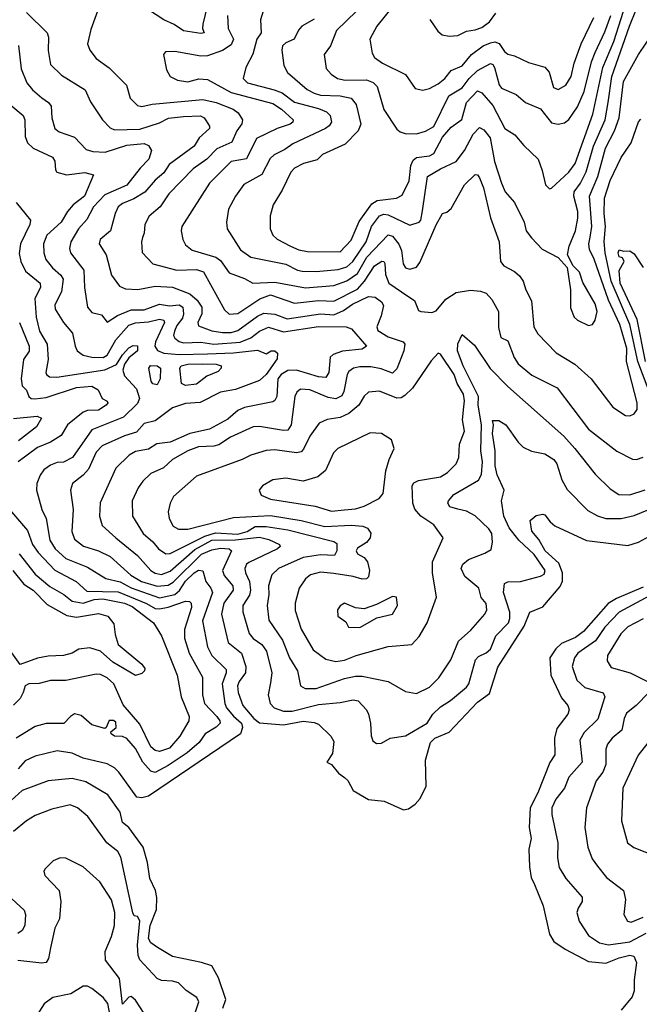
# Model space of a CAD drawing. Extents: x 1308313 to 1441400, y 959662 to 1036319.
# Tile 553 of 656: x 1415154 to 1417998, y 970613 to 975135. Entities that reach past the tile are written whole.
import ezdxf

# ---------------------------------------------------------------- set-up
doc = ezdxf.new("R2010")
doc.units = 0

msp = doc.modelspace()

# ---------------------------------------------------------------- linework, layer by layer
at = {"layer": '0CON10XD'}
for points in [[(1416027.5, 975255), (1415994.4, 975114.4), (1415992.5, 975095), (1416000, 975075), (1415985, 975071.4), (1415905, 975083.6), (1415862.8, 975112.8), (1415815, 975133.8), (1415715, 975199.7)], [(1416875, 975207.3), (1416792.7, 975105), (1416761.1, 975045), (1416771.9, 974981.9), (1416782, 974962), (1416819.4, 974935), (1416924.1, 974884.1), (1416968.9, 974818.9), (1417005, 974810.8)], [(1415185, 975168.1), (1415279.1, 975075), (1415286.2, 975055), (1415283.8, 974993.8), (1415295, 974930), (1415345, 974880.5), (1415453.7, 974813.7), (1415478.3, 974758.3), (1415533.6, 974675), (1415569.2, 974639.1), (1415589.3, 974629.3), (1415705, 974632.1), (1415795, 974662), (1415836.5, 974683.5), (1415905, 974690.6), (1415983.3, 974693.3), (1416000, 974685), (1416010.2, 974670.2), (1416025, 974646.7), (1416024.4, 974635), (1415977.6, 974592.4), (1415954.7, 974555), (1415839.4, 974470.6), (1415815, 974432), (1415775, 974398.1), (1415727.4, 974342.6), (1415677.6, 974312.4), (1415625, 974291.1), (1415605.3, 974275), (1415591.2, 974245), (1415570, 974165), (1415522.9, 974125), (1415517.9, 974105), (1415550.7, 974055), (1415575, 973962.5), (1415611.3, 973911.3), (1415639.2, 973899.2), (1415696.1, 973896.1), (1415775, 973911.2), (1415855, 973906.5), (1415935, 973876.5), (1415967.7, 973847.7), (1415989.4, 973815), (1415989.4, 973785), (1415971.1, 973745), (1415975, 973729.6), (1416035, 973705.8), (1416085, 973698.7), (1416125, 973697.8), (1416155, 973707.5), (1416245, 973774), (1416275, 973787.4), (1416325, 973782.3), (1416381, 973761), (1416534.1, 973784.1), (1416595, 973780), (1416640.8, 973799.2), (1416681, 973829), (1416755, 973863.3), (1416785, 973861.2), (1416815, 973838.9), (1416823.1, 973823.1), (1416813.7, 973775), (1416793, 973725), (1416797.1, 973707.1), (1416845, 973678.5), (1416914.5, 973655), (1416921.8, 973645), (1416916.9, 973615), (1416885, 973531.9), (1416865, 973512.5), (1416812.4, 973532.4), (1416765, 973540.7), (1416715, 973541), (1416686, 973534), (1416665, 973518.8), (1416657.5, 973505), (1416642.1, 973427.9), (1416631.7, 973408.3), (1416605, 973394), (1416570.4, 973400.4), (1416485, 973435.2), (1416442, 973438), (1416425.3, 973424.7), (1416416, 973404), (1416400.3, 973275), (1416385, 973250.7), (1416365, 973247.9), (1416255, 973267.5), (1416224.7, 973265.3), (1416122, 973218), (1416067.6, 973182.4), (1416045, 973175.7), (1415975, 973172.9), (1415925, 973155.3), (1415855, 973115.4), (1415813.2, 973076.8), (1415755, 973051.2), (1415718.2, 973015), (1415696.9, 972985), (1415669.2, 972925), (1415670.9, 972855), (1415720.4, 972775), (1415765, 972737.7), (1415790.4, 972705), (1415825, 972681.4), (1415845, 972683), (1416003.1, 972763.1)], [(1415511.1, 975175), (1415479.7, 975089.7)], [(1416270.6, 975175), (1416259.4, 975135), (1416261.5, 975075), (1416242, 975045), (1416223.8, 974976.2), (1416192.2, 974915), (1416180, 974865), (1416198.6, 974845), (1416322.3, 974812.3), (1416359.2, 974799.2), (1416415, 974756.5), (1416525, 974727.5), (1416561.8, 974711.8), (1416578.5, 974695), (1416584.6, 974665), (1416575, 974647.5), (1416556.9, 974635), (1416406.7, 974565), (1416371.2, 974538.8), (1416321.5, 974515), (1416303.1, 974496.9), (1416265, 974423.8), (1416182.4, 974377.6), (1416143.8, 974325), (1416111.8, 974265), (1416102.5, 974205), (1416105.6, 974175), (1416167.7, 974077.7), (1416214.1, 974044.1), (1416375, 974012.6), (1416428.6, 973985), (1416450.1, 973980.1), (1416515, 973978), (1416615, 973988.4), (1416655, 974000), (1416682.2, 974025), (1416743.8, 974115), (1416769.1, 974185), (1416805.4, 974235), (1416825, 974242.2), (1416845, 974239.4), (1416945, 974191.1), (1416987.8, 974205), (1416995.2, 974214.8), (1417003.4, 974256.6), (1417025.2, 974414.8), (1417085, 974450.9), (1417156.7, 974483.3), (1417195, 974534), (1417235, 974608.8), (1417265, 974639.5), (1417285, 974630), (1417313.1, 974593.1), (1417333.6, 974483.6), (1417365, 974384.2), (1417382.7, 974345), (1417424.5, 974295), (1417469.1, 974205), (1417478.9, 974165), (1417503.6, 974133.6), (1417551.9, 974081.9), (1417625, 974042.9), (1417667.5, 973997.5), (1417681.5, 973895), (1417682.2, 973812.2), (1417698.9, 973768.9), (1417714.5, 973754.5), (1417765, 973730), (1417783.3, 973735), (1417796, 973755), (1417804.4, 973795), (1417795, 973830.8), (1417738.2, 973928.2), (1417723.1, 973975), (1417694, 974004), (1417668.9, 974055), (1417676, 974095), (1417705.2, 974164.8), (1417716.2, 974223.9), (1417716.3, 974255), (1417697.8, 974325), (1417699.3, 974345), (1417728.8, 974385), (1417754.1, 974435.9), (1417788, 974555), (1417841.4, 974675), (1417855.5, 974755.5), (1417872.6, 974875), (1417953.4, 975105), (1417984.8, 975185)], [(1416505, 975137.2), (1416448.5, 975105), (1416433.1, 975086.9), (1416413.9, 975046.1), (1416375, 975028.7), (1416360, 975015), (1416356.2, 974995), (1416366.7, 974925), (1416382.8, 974892.8), (1416472.7, 974815), (1416505, 974797), (1416535, 974788.4), (1416625.5, 974785.5), (1416675, 974774.6), (1416698.8, 974745), (1416719.6, 974655), (1416707.1, 974625), (1416647.2, 974562.8), (1416543.9, 974516.1), (1416518.5, 974491.5), (1416457.1, 974475), (1416415, 974453.6), (1416398.8, 974435), (1416358.1, 974351.9), (1416316.7, 974285), (1416302.7, 974235), (1416302.9, 974175), (1416315, 974145.6), (1416335, 974127.9), (1416396.9, 974095), (1416435, 974078.4), (1416475, 974070.6), (1416625, 974068.9), (1416675, 974123.3), (1416711.4, 974208.6), (1416770.3, 974289.7), (1416795, 974304.1), (1416883.8, 974316.2), (1416910, 974330), (1416941.8, 974395), (1416948.9, 974465), (1416960, 974490), (1416975, 974502.1), (1417035, 974509.2), (1417055, 974521), (1417095.2, 974595), (1417135, 974642.1), (1417182.7, 974677.3), (1417204.8, 974755), (1417255, 974808), (1417275, 974800), (1417325, 974741.8), (1417380.5, 974635), (1417426.3, 974606.4), (1417467.4, 974557.4), (1417533.1, 974495), (1417552.7, 974442.7), (1417566.8, 974376.8), (1417585, 974358.8), (1417595, 974361.2), (1417675, 974435.4), (1417703.2, 974475), (1417785, 974701.9), (1417830.1, 974915), (1417881.7, 975035), (1417925.3, 975174.7)], [(1416699.2, 975175), (1416608.5, 975085), (1416580, 975015), (1416551.2, 974975), (1416561.1, 974911.1), (1416583.3, 974885), (1416613.1, 974865), (1416647, 974857), (1416745, 974859.2), (1416776.2, 974846.2), (1416795, 974828.5), (1416825, 974722), (1416885, 974632), (1416900, 974620), (1416923.1, 974613.1), (1416975, 974611.5), (1417017, 974623), (1417055, 974644.7), (1417122.9, 974785), (1417185, 974821.5), (1417216.8, 974865), (1417255, 974902.2), (1417315, 974934.6), (1417325, 974930), (1417332.8, 974915), (1417355, 974835.7), (1417365, 974821.1), (1417432.2, 974792.2), (1417475, 974754.7), (1417545, 974726.4), (1417595, 974662.2), (1417625.4, 974654.6), (1417655, 974661.5), (1417675, 974676.7), (1417715, 974734.5), (1417744.6, 974805.4), (1417778.6, 974941.4), (1417795, 974984.6), (1417840.3, 975079.7), (1417866.9, 975155)], [(1417125, 975059.2), (1417165, 975063.3), (1417205, 975082.3), (1417245, 975088), (1417275, 975099.6), (1417310, 975125), (1417340, 975165)], [(1416107.8, 975155), (1416111.3, 975095), (1416135.3, 975045), (1416125, 975020), (1416085, 974993.6), (1416015, 974968.6), (1415985, 974967.8), (1415865, 974989.2), (1415822.3, 974987.7), (1415813.3, 974975), (1415826.9, 974905), (1415844.2, 974875), (1415877.4, 974857.4), (1415925, 974850.4), (1415976.5, 974863.5), (1416015, 974860), (1416125, 974801.2), (1416315, 974750), (1416354.7, 974725), (1416408.5, 974675), (1416407.1, 974665), (1416395.2, 974654.8), (1416335.2, 974634.8), (1416240.6, 974589.4), (1416195, 974495.4), (1416125, 974484.1), (1416024.6, 974385), (1415898.2, 974185), (1415895.4, 974165), (1415902.7, 974125), (1415915, 974100.6), (1415945, 974076.4), (1416054.5, 974045), (1416075, 974029.6), (1416115, 973972.1), (1416185.8, 973945.8), (1416223.8, 973925), (1416325, 973929.7), (1416465, 973904.1), (1416595, 973914.2), (1416654.9, 973935.1)], [(1417005, 974810.8), (1417035, 974818.8), (1417075, 974840.7), (1417105.1, 974864.9), (1417135, 974902.1), (1417185, 974923.1), (1417228.4, 974975), (1417281.3, 975015), (1417315, 975029.6), (1417335, 975033.5), (1417355, 975026.1), (1417379.3, 974989.3), (1417395, 974976.7), (1417425, 974968.9), (1417488.9, 974938.9), (1417565, 974916.9), (1417583.5, 974893.5), (1417604.5, 974824.5), (1417625, 974814.7), (1417660.9, 974835), (1417685, 974874.2), (1417698.3, 974935), (1417731.6, 975025), (1417789.7, 975145)], [(1417036, 975136), (1417072.7, 975082.7), (1417092.5, 975065), (1417125, 975059.2)], [(1415479.7, 975089.7), (1415464.4, 975025), (1415475.7, 974995), (1415505, 974957.5), (1415565, 974914.4), (1415644.4, 974835), (1415660.6, 974775), (1415695, 974741.2), (1415715, 974736.7), (1415762.4, 974747.6), (1415995, 974768.8), (1416055.1, 974755.1), (1416133.8, 974723.8), (1416157.2, 974707.2), (1416176.2, 974675), (1416173.3, 974656.7), (1416150.8, 974625), (1416127.5, 974572.5), (1416058.1, 974541.9), (1416012.8, 974495), (1415950.4, 974449.6), (1415838.5, 974335), (1415798.5, 974275), (1415747.7, 974232.3), (1415727.3, 974195), (1415725.3, 974155), (1415717.3, 974135), (1415712.5, 974115), (1415715.4, 974065.4), (1415764.2, 974014.2), (1415874.8, 973984.8), (1415965, 973988.4), (1415996.6, 973976.6), (1416093.1, 973803.1), (1416115, 973783.2), (1416155, 973786.4), (1416256.3, 973853.7), (1416305, 973871.5), (1416415, 973833.4), (1416525, 973844.8), (1416595, 973842.1), (1416705, 973897.2), (1416736.3, 973933.7), (1416782.3, 974005), (1416815.9, 974025.9), (1416825.3, 974025.2), (1416830.5, 974015), (1416833.5, 973965), (1416848, 973925), (1416935.6, 973865), (1416965.4, 973845), (1416985, 973800), (1416995, 973794.3), (1417045, 973790.4), (1417065, 973797.9), (1417109.1, 973850.9), (1417157.7, 973882.3), (1417222.8, 973892.8), (1417268.4, 973888.4), (1417295, 973878.5), (1417320.4, 973850.4), (1417351.8, 973795), (1417352, 973722), (1417362.5, 973675), (1417395, 973660), (1417424, 973584), (1417441.5, 973555), (1417505, 973502), (1417621.1, 973445), (1417764.4, 973254.4), (1417895, 973153.8), (1417967, 973117), (1417985, 973115.5), (1418015, 973126.2)], [(1416654.9, 973935.1), (1416705, 973968.9), (1416747.5, 974045), (1416845, 974147.2), (1416865, 974140.8), (1416894.8, 974104.8), (1416906.3, 974075), (1416914.2, 974014.2), (1416925, 973995.7), (1416945, 973989.1), (1416975, 973999.1), (1416990.3, 974019.7), (1417065, 974192.9), (1417094.2, 974245.8), (1417115, 974251.2), (1417135, 974267.5), (1417195, 974376.4), (1417245, 974424.2), (1417255, 974422.5), (1417265, 974409.2), (1417283.2, 974363.2), (1417315.3, 974225), (1417354.7, 974115), (1417360.9, 974025), (1417375.6, 974005), (1417425, 973978.2), (1417448.3, 973958.3), (1417464.5, 973935), (1417477.1, 973895), (1417503.3, 973843.3), (1417514.6, 973725), (1417532.3, 973692.3), (1417615.6, 973605), (1417702.7, 973552.7), (1417776.3, 973486.3), (1417875.8, 973355), (1417935, 973316.7), (1417955, 973315.6), (1417975, 973324.2), (1417987.8, 973345), (1417988.4, 973375), (1417939.2, 973565), (1417940.1, 973625), (1417908.3, 973735), (1417856.5, 973846.5), (1417790.8, 974035), (1417769.5, 974079.5), (1417766.6, 974105), (1417773.1, 974136.9), (1417780.5, 974185), (1417770, 974325), (1417807.3, 974415), (1417842.8, 974545), (1417884.2, 974625), (1417905.2, 974685), (1417925, 974851.1), (1417995, 974976), (1418065, 975080)], [(1415147.3, 975017.3), (1415160.2, 974910.2), (1415185.8, 974845.8), (1415212.3, 974812.3), (1415255.8, 974775.8), (1415285.7, 974755), (1415297.8, 974737.8), (1415301.2, 974685), (1415315.5, 974635), (1415335, 974620.8), (1415405, 974596.4), (1415458.3, 974538.3), (1415489.6, 974529.6), (1415546.1, 974526.1), (1415645, 974559), (1415725, 974566.4), (1415745, 974557.1), (1415759.2, 974535), (1415746.9, 974495), (1415706.3, 974453.7), (1415645.3, 974375), (1415545, 974330.4), (1415491.6, 974275), (1415462.1, 974217.9), (1415423.3, 974175), (1415388.2, 974115), (1415382.8, 974085), (1415386.8, 974065), (1415448.2, 973985), (1415450.8, 973905), (1415464.6, 973815), (1415485, 973790.7), (1415529.8, 973779.8), (1415555, 973746), (1415603.2, 973776.8), (1415665, 973802.2), (1415725, 973803.3), (1415795, 973828.7), (1415841.1, 973821.1), (1415886, 973825), (1415902.9, 973815), (1415905.2, 973785), (1415900.5, 973765), (1415875, 973731.3), (1415863.5, 973705), (1415859.4, 973685), (1415865, 973671.8), (1415885, 973656.5), (1415905, 973650.4), (1415985, 973653.4), (1416045, 973645.1), (1416166.4, 973653.6), (1416215, 973673.8), (1416255, 973705.2), (1416295, 973723.3), (1416365, 973701.1), (1416525, 973725.8), (1416652.5, 973725), (1416676.9, 973715), (1416745.6, 973635), (1416725, 973622.2), (1416635, 973612.5), (1416592.9, 973597.1)], [(1415112.7, 974742.7), (1415170, 974695), (1415177.1, 974675), (1415179, 974599), (1415189.9, 974569.9), (1415215.5, 974545.5), (1415304.2, 974504.2), (1415315.3, 974485.3), (1415317.7, 974445), (1415323.6, 974435), (1415368.1, 974421.9), (1415452.8, 974432.8), (1415492, 974422), (1415451.1, 974325), (1415399.6, 974285), (1415373.6, 974255), (1415343.9, 974205), (1415278.2, 974145), (1415263.5, 974105), (1415263.6, 974065), (1415273.2, 974033.2), (1415304.6, 973995), (1415342.2, 973962.2), (1415353.4, 973943.4), (1415345.3, 973885), (1415315.4, 973825), (1415316, 973805), (1415354.8, 973744.8), (1415396.2, 973696.2), (1415408.7, 973635), (1415416.7, 973615), (1415444.8, 973594.8), (1415484.5, 973584.5), (1415536.7, 973583.3), (1415555, 973594.1), (1415594.6, 973665.4), (1415655, 973732), (1415685, 973743.2), (1415745, 973747.7), (1415795, 973759.8), (1415814.5, 973755), (1415817.7, 973745), (1415777.2, 973655), (1415774, 973635), (1415785.5, 973615.5), (1415815, 973603), (1415885, 973597.7), (1416015, 973600.2), (1416135, 973605.1), (1416245, 973617.7), (1416285, 973600), (1416307.5, 973615), (1416325, 973614), (1416336.4, 973603.6), (1416335, 973577.5), (1416284.4, 973505), (1416255, 973477.5), (1416145, 973437.1), (1416075, 973424.6), (1415982.8, 973377.2), (1415915, 973372.9), (1415855, 973352.8), (1415775, 973292.5), (1415725, 973280.3), (1415689.8, 973240.2), (1415635, 973224.4), (1415531.9, 973178.1), (1415505, 973149.5), (1415469.4, 973070.6), (1415445, 973043.2), (1415395.5, 973005), (1415386.2, 972975), (1415399.2, 972885), (1415392.2, 972785), (1415405, 972750), (1415447.2, 972717.2), (1415515.9, 972695.9), (1415569.4, 972669.4), (1415663.7, 972583.7), (1415712.4, 972555), (1415785, 972533.6), (1415835, 972537.6), (1415857.8, 972552.2), (1415988.9, 972681.1), (1416035, 972700.4), (1416075, 972707.6), (1416115.2, 972705.2), (1416126, 972695), (1416085.2, 972605), (1416092.7, 972582.7), (1416131.9, 972535), (1416133.8, 972515), (1416090.6, 972455), (1416080.7, 972405), (1416111.2, 972275), (1416171.3, 972225), (1416191.4, 972165), (1416190.3, 972135), (1416160.8, 972095), (1416154, 972075), (1416156.2, 972045), (1416178.4, 971985), (1416228.4, 971925), (1416255, 971906), (1416365, 971896.5), (1416455, 971913), (1416505, 971908), (1416525, 971899.4), (1416582.1, 971845), (1416595, 971820), (1416590, 971765), (1416564, 971725), (1416585, 971714), (1416616.5, 971675), (1416644.4, 971655), (1416660.2, 971640.2), (1416684.6, 971594.6), (1416755, 971553.6), (1416826.2, 971546.2), (1416915, 971505.6), (1416938.9, 971511.1), (1416968.3, 971531.7), (1416992.1, 971557.9), (1417019.4, 971615), (1417016.9, 971735), (1417039.2, 971815), (1417058.6, 971835), (1417125, 971862.9), (1417255, 972000.4), (1417309.9, 972040.1), (1417348.3, 972161.7), (1417469.8, 972350.2), (1417495.2, 972414.8), (1417555, 972438.6), (1417635, 972532.1), (1417645.7, 972555.7), (1417646.2, 972595), (1417628.6, 972638.6), (1417566.6, 972695), (1417537.4, 972747.4), (1417504.6, 972785.4), (1417496.7, 972835), (1417525, 972858), (1417555, 972863.8), (1417565, 972861.2), (1417588.8, 972828.8), (1417610.8, 972810.8), (1417755, 972742.9), (1417945, 972720), (1417994, 972736), (1418045, 972762.5)], [(1418055.6, 973395.6), (1417991.8, 973565), (1417955.2, 973735.2), (1417868.6, 973935), (1417841.2, 974065), (1417837.1, 974117.1), (1417842.6, 974185), (1417836.8, 974245), (1417838.6, 974315), (1417865, 974396.5), (1417915, 974501.9), (1417961.1, 974568.9), (1417995, 974666.7), (1418005, 974678.8)], [(1415137.1, 974295), (1415203.1, 974215), (1415200, 974195), (1415157.5, 974105), (1415151.1, 974061.1), (1415159.1, 974025), (1415180.1, 973980.1), (1415247.8, 973925), (1415248.8, 973905), (1415222.6, 973855), (1415229.2, 973769.2), (1415243.7, 973705), (1415280.2, 973645), (1415284.6, 973574.6), (1415273.6, 973515), (1415276.2, 973505), (1415290, 973495), (1415323.3, 973493.3), (1415545, 973527.5), (1415597.8, 973552.2), (1415625, 973595.4), (1415655, 973628.2), (1415675, 973639.5), (1415695, 973638), (1415694.2, 973615), (1415655, 973582.9), (1415635, 973552.5), (1415626.9, 973525), (1415635, 973500), (1415689.7, 973439.7), (1415704.2, 973395), (1415695, 973371.8), (1415629.8, 973310.2), (1415485, 973251.9), (1415395.6, 973124.4), (1415355, 973103.1), (1415325, 973101.6), (1415295, 973089.3), (1415265, 973068.2), (1415247.2, 973042.7), (1415232.3, 973005), (1415230, 972975), (1415254.6, 972885), (1415275.3, 972845), (1415291.4, 972745), (1415315.8, 972705), (1415365, 972660.9), (1415465, 972620.5), (1415548.3, 972568.3), (1415615, 972553.7), (1415665, 972526.4), (1415795, 972479.4), (1415866.2, 972495), (1415887.2, 972512.8), (1415915, 972555.8), (1415955, 972594), (1415975, 972607.3), (1415994.2, 972604.2), (1416008.4, 972555), (1416031.6, 972525), (1416039, 972505), (1415993.2, 972375), (1416015.9, 972255), (1416035.3, 972215), (1416100.8, 972150.8), (1416102, 972135), (1416083.3, 972085), (1416094.8, 971995), (1416102.7, 971975), (1416135, 971936.9), (1416171.1, 971905), (1416176.2, 971885), (1416166.8, 971855), (1415745, 971569.4), (1415715, 971560.7), (1415691.9, 971565), (1415608.9, 971678.9), (1415588.7, 971698.7), (1415555, 971717.6), (1415445, 971742.9), (1415395, 971767.2), (1415325, 971777.9), (1415225, 971752), (1415178.8, 971731.2), (1415146.5, 971695)], [(1418026.3, 973565), (1417987.9, 973757.9), (1417910.9, 973925), (1417905, 973983.3), (1417928.8, 974025), (1417921.2, 974041.2), (1417905, 974046.7), (1417900.8, 974065), (1417905, 974077.5), (1417925, 974072.5), (1417955, 974073.3), (1417975, 974060), (1418015, 973996.9)], [(1415152.9, 973745), (1415197.3, 973635), (1415197.1, 973612.9), (1415171.4, 973575), (1415160.4, 973485), (1415165, 973452.9), (1415185, 973432.9), (1415194.8, 973404.8), (1415205.8, 973395.8), (1415223.1, 973393.1), (1415275, 973399.8), (1415415, 973446.2), (1415485, 973451.7), (1415514.4, 973435), (1415531.4, 973395), (1415555, 973382.5), (1415558, 973375), (1415550.8, 973365), (1415515, 973341.5), (1415465, 973340.8), (1415445, 973333.2), (1415372.3, 973275), (1415343.4, 973225), (1415295, 973194.4), (1415235, 973170.5), (1415146.8, 973105)], [(1416003.1, 972763.1), (1416052.1, 972777.8), (1416155, 972772.1), (1416197.3, 972785), (1416235, 972808), (1416285, 972807.7), (1416385, 972791.9), (1416595, 972738.1), (1416609, 972729), (1416609.7, 972695), (1416599.2, 972675), (1416535, 972677), (1416454.3, 972665.7), (1416341.8, 972615), (1416311.1, 972585), (1416296.3, 972535), (1416297.8, 972495), (1416289.2, 972445), (1416297.3, 972377.3), (1416359.5, 972285), (1416392.1, 972205), (1416429.3, 972145), (1416443.3, 972075), (1416464.1, 972064.1), (1416515, 972063.3), (1416645, 972109.8), (1416695, 972120.4), (1416725, 972120), (1416845, 972096.2), (1416925, 972049.4), (1416975, 972040.6), (1417035, 972069.1), (1417078.2, 972111.8), (1417133.1, 972195), (1417168.5, 972281.5), (1417225, 972331.9), (1417289.6, 972405), (1417298.2, 972425), (1417295, 972453.8), (1417271.9, 972481.9), (1417260.7, 972525), (1417197.1, 972577.1), (1417180.4, 972615), (1417188.2, 972635), (1417213.6, 972656.4), (1417288.8, 972685), (1417317.7, 972702.3), (1417323.8, 972736.2), (1417320.7, 972775), (1417307.3, 972797.3), (1417245, 972856.7), (1417205, 972878.1), (1417165, 972886.6), (1417128.4, 972898.4), (1417119.5, 972915), (1417122.7, 972925), (1417147.3, 972955), (1417259.8, 973020.2), (1417273.7, 973046.3), (1417277.7, 973105), (1417270.2, 973155), (1417274.1, 973275), (1417257.6, 973365), (1417259.5, 973405), (1417188.8, 973545), (1417162.8, 973615), (1417165, 973646.2), (1417185, 973690), (1417240.9, 973640.9), (1417313.8, 973533.8), (1417395, 973450.4), (1417652.1, 973222.1), (1417702.7, 973165), (1417795, 973047.5), (1417865, 972980), (1417903.8, 972955), (1417955, 972953.3), (1418025, 972975.9)], [(1416592.9, 973597.1), (1416579.1, 973585), (1416573.3, 973515), (1416558.3, 973491.7), (1416525, 973495.2), (1416425, 973526.2), (1416385, 973524.1), (1416354.5, 973505), (1416338.8, 973485), (1416334.1, 973405), (1416325, 973385.5), (1416315, 973379.6), (1416185, 973353.4), (1416155, 973339.7), (1416108.8, 973301.2), (1416025, 973254), (1415935, 973235.1), (1415845, 973194.9), (1415782.7, 973187.3), (1415745, 973162.1), (1415685, 973152.7), (1415655.6, 973134.4), (1415595.4, 973075), (1415523.7, 972916.4), (1415519.7, 972855), (1415531.7, 972811.7), (1415594.7, 972755), (1415694.7, 972675), (1415755.4, 972605), (1415775, 972593.2), (1415805, 972586.9), (1415845, 972603.1), (1415957.7, 972702.3), (1416035, 972744.9), (1416145, 972745.8), (1416255, 972759), (1416298, 972748), (1416345.7, 972725), (1416349.4, 972715), (1416337.1, 972705), (1416205, 972641.9), (1416195, 972634.5), (1416187.1, 972615), (1416189.4, 972595), (1416208.4, 972555), (1416213, 972515), (1416207.8, 972492.2), (1416178.1, 972445), (1416177.9, 972415), (1416206.5, 972316.5), (1416225, 972292.7), (1416265.5, 972265.5), (1416286.6, 972235), (1416310.7, 972135), (1416305, 972090), (1416294.6, 972035), (1416303.8, 971995), (1416321.9, 971975), (1416365, 971959.2), (1416405, 971959), (1416525, 971990), (1416625, 971999.2), (1416685, 972011.6), (1416707.3, 972007.3), (1416745.5, 971965), (1416755.4, 971945), (1416764.7, 971904.7), (1416766.4, 971846.4), (1416775, 971823.3), (1416790.9, 971810.9), (1416815, 971812.5), (1416853.8, 971835), (1416925, 971845.4), (1417023.8, 971905), (1417050.9, 971945), (1417085, 971978.6), (1417131.9, 972008.1), (1417205, 972069.2), (1417215.3, 972085), (1417246.4, 972195), (1417259.4, 972210.6), (1417295, 972227.3), (1417315, 972243.9), (1417338.8, 972305), (1417398, 972365), (1417404.3, 972385), (1417403.3, 972413.3), (1417374.8, 972504.8), (1417378.5, 972545), (1417395, 972553.2), (1417453.3, 972555), (1417545, 972579.8), (1417560.7, 972589.3), (1417565.2, 972605), (1417515, 972679.5), (1417444.8, 972744.8), (1417400.8, 972800.8), (1417376.1, 972855), (1417365.3, 972925), (1417377.6, 972975), (1417346, 973045), (1417335.7, 973085.7), (1417335.7, 973155), (1417324.6, 973235.4), (1417329.2, 973275), (1417323.5, 973295), (1417352.5, 973295), (1417385.8, 973275), (1417441.5, 973195), (1417465, 973172.3), (1417503.8, 973153.8), (1417565, 973141.3), (1417605, 973115.5), (1417618.9, 973095), (1417642.6, 973022.6), (1417667.6, 972977.6), (1417761.7, 972881.7), (1417806.5, 972856.5), (1417845, 972844.8), (1417915, 972844.3), (1417975, 972857.7), (1418041.2, 972885)], [(1416605, 972187.3), (1416645, 972193.2), (1416697.5, 972215), (1416845, 972256.7), (1416954.5, 972265.5), (1416987.7, 972302.3), (1417024.7, 972365.3), (1417066.8, 972483.2), (1417048.8, 972595), (1417049.1, 972645), (1417096.9, 972755), (1417054.5, 972815), (1416994.5, 972854.5), (1416967.4, 972887.4), (1416958.4, 972915), (1416954.6, 972995), (1416962.4, 973007.6), (1416985, 973018.9), (1417085.7, 973035), (1417117.8, 973055), (1417157.3, 973095), (1417169.6, 973125), (1417172.4, 973185), (1417196.1, 973245), (1417187.1, 973297.1), (1417192.9, 973357.1), (1417196.2, 973385), (1417190.2, 973415), (1417161.7, 973465), (1417148.7, 973505), (1417085, 973598.8), (1417075, 973603.3), (1417041.8, 973568.2), (1416956.9, 973443.1), (1416921.5, 973408.5), (1416905, 973398.9), (1416885, 973397.5), (1416805, 973429.1), (1416755, 973424.5), (1416735, 973405.6), (1416710.4, 973365), (1416665, 973326.2), (1416625, 973307.4), (1416565, 973298.7), (1416528.6, 973281.4), (1416485, 973222.9), (1416456.7, 973163.3), (1416445, 973151.1), (1416424.1, 973145.9), (1416325, 973159.5), (1416285, 973156.6), (1416214.8, 973135.2), (1416174.2, 973115), (1415965, 973039.2), (1415859.4, 972945), (1415843.8, 972915), (1415834.6, 972875.4), (1415839.5, 972845), (1415858.7, 972808.7), (1415882, 972795), (1415925.3, 972795.3), (1416135, 972848.6), (1416305, 972858.2), (1416445, 972834.9), (1416555, 972808), (1416675, 972814.1), (1416728.3, 972808.3), (1416750, 972800), (1416765, 972776.7), (1416762.9, 972755), (1416746.1, 972733.9), (1416705, 972707.9), (1416698.5, 972695), (1416705, 972681.9), (1416735, 972664.5), (1416750.4, 972645), (1416759.7, 972605), (1416754.1, 972575.9), (1416745, 972567.3), (1416725, 972565.9), (1416685, 972577.8), (1416595, 972591), (1416535, 972597.5), (1416489.2, 972585), (1416465, 972567.8), (1416436.4, 972525), (1416417.5, 972455), (1416418, 972422), (1416445.8, 972335.8), (1416500.5, 972240.5), (1416558.3, 972198.3), (1416605, 972187.3)], [(1415785, 973457.5), (1415765, 973463.3), (1415756.7, 973475), (1415745.8, 973535), (1415753.5, 973546.5), (1415785, 973545.2), (1415799.2, 973535), (1415798, 973485), (1415785, 973457.5)], [(1415915, 973455.8), (1415896.7, 973465), (1415888.6, 973535), (1415894.3, 973545), (1415925, 973552.5), (1415995, 973554.7), (1416055, 973552.5), (1416078.2, 973545), (1416078.9, 973535), (1416065, 973519.1), (1416012.6, 973497.4), (1415965, 973461.8), (1415915, 973455.8)], [(1415125, 973303.8), (1415233.7, 973313.7), (1415254.2, 973305), (1415230, 973265), (1415148.8, 973201.2)], [(1416585, 972878.2), (1416645, 972884.8), (1416695, 972888.8), (1416735, 972900.5), (1416803.6, 972936.4), (1416821.5, 972958.5), (1416835, 973063.3), (1416849.2, 973115), (1416873.3, 973165), (1416860, 973205), (1416814.1, 973234.1), (1416762.6, 973237.4), (1416614, 973166), (1416594.6, 973145.4), (1416557.5, 973065), (1416522, 973035), (1416455, 973016.2), (1416375, 973028.9), (1416315, 973021.4), (1416268.8, 972995), (1416252.5, 972975), (1416261.9, 972951.9), (1416305, 972932.5), (1416510.4, 972900.4), (1416585, 972878.2)], [(1415115.6, 972875.6), (1415188.8, 972788.8), (1415213, 972725), (1415238.2, 972688.2), (1415315, 972607.7), (1415413.2, 972555), (1415461, 972511), (1415605, 972507.9), (1415735, 972453.5), (1415775, 972431.4), (1415795, 972429), (1415835, 972436.7), (1415915, 972465.3), (1415932.7, 972462.7), (1415940.6, 972455), (1415942.5, 972435), (1415910.4, 972335), (1415910.7, 972295), (1415931.4, 972225), (1415992.7, 972115), (1415992.2, 972035), (1416001.9, 971995), (1416058.8, 971935), (1416072.9, 971915), (1416073.2, 971905), (1416055, 971886), (1416004.4, 971855), (1415977.2, 971815), (1415921.7, 971768.3), (1415835, 971709.6), (1415775, 971677.8), (1415755, 971684.5), (1415718.7, 971725), (1415685, 971787.5), (1415645, 971834.5), (1415625, 971843.1), (1415588.8, 971845), (1415573.5, 971855), (1415571.9, 971865), (1415596.7, 971885), (1415595, 971908.7), (1415584, 971916), (1415563.7, 971916.4), (1415550.6, 971885), (1415545, 971879.4), (1415485, 971896.5), (1415435, 971939.1), (1415405, 971946.5), (1415386, 971935), (1415356.9, 971903.1), (1415275, 971903.2), (1415225, 971889.6), (1415137.8, 971835)], [(1415151.6, 972681.6), (1415225, 972588.9), (1415292.1, 972532.1), (1415355.5, 972495.5), (1415394.1, 972464.1), (1415445, 972455.6), (1415495, 972471.8), (1415534.9, 972474.9), (1415635, 972455.3), (1415669.9, 972439.9), (1415767.5, 972365), (1415805.2, 972305.2), (1415877.1, 972125), (1415894.3, 972025), (1415931.1, 971935), (1415929.4, 971915), (1415888.4, 971845), (1415841.1, 971788.9), (1415795, 971773.9), (1415775, 971779.4), (1415755.7, 971795), (1415705, 971899.7), (1415628.7, 971988.7), (1415585, 972084.5), (1415555, 972113.2), (1415525, 972128.1), (1415505, 972129.7), (1415365, 972100), (1415295, 972100.9), (1415243.4, 972086.6), (1415195.4, 972084.6), (1415179.2, 972075), (1415168.9, 972045), (1415155, 972017.5), (1415125, 971987.5)], [(1415122.1, 972605), (1415173.1, 972543.1), (1415215.3, 972515.3), (1415279.9, 972449.9), (1415369.4, 972399.4), (1415415, 972390.6), (1415515, 972407.3), (1415557.5, 972395), (1415585, 972360), (1415591.7, 972311.7), (1415606.2, 972265), (1415714.2, 972175), (1415727.5, 972155), (1415726, 972144), (1415715, 972132.5), (1415685, 972123.3), (1415581.5, 972185), (1415524.3, 972234.3), (1415475, 972250.4), (1415425.3, 972244.7), (1415393.7, 972226.3), (1415355, 972214.6), (1415285, 972211.6), (1415235, 972202.3), (1415155, 972174.4), (1415117.9, 972227.9)], [(1418015, 972528.5), (1417893.2, 972476.8), (1417855.5, 972454.5), (1417741.4, 972325), (1417705, 972298.4), (1417640.2, 972269.8), (1417614.6, 972245), (1417587.1, 972205), (1417591.5, 972125), (1417640.8, 972020.8), (1417670.4, 971985), (1417676.5, 971965), (1417670, 971945), (1417619.6, 971880.4), (1417608.8, 971835), (1417610.9, 971759.1), (1417586.8, 971723.2), (1417532.6, 971585), (1417497.5, 971515), (1417492.6, 971425), (1417501.9, 971375), (1417490.8, 971325), (1417494.3, 971245), (1417502.1, 971195), (1417516.7, 971163.3), (1417557.1, 971065), (1417585.3, 970935), (1417605, 970902.1), (1417657, 970867), (1417765, 970809.6), (1417845, 970802), (1417905, 970826.6), (1417955, 970838.7), (1417973.6, 970833.6), (1417985.5, 970805.5), (1417973.9, 970725), (1417974.2, 970675), (1417965, 970647.9), (1417915, 970586.7)], [(1416715, 972343.3), (1416792.4, 972387.6), (1416865, 972404.3), (1416888.6, 972445), (1416883, 972483), (1416865, 972486.2), (1416791.2, 972448.8), (1416735, 972428.9), (1416695, 972434.4), (1416645, 972455.7), (1416625, 972443.8), (1416612.5, 972425), (1416614.2, 972395), (1416650, 972370), (1416662.5, 972345), (1416715, 972343.3)], [(1418045, 972488.8), (1417905, 972413.5), (1417840, 972345), (1417797.6, 972282.4), (1417715.4, 972225), (1417700, 972205), (1417689.1, 972165), (1417711.7, 972101.7), (1417747.4, 972067.4), (1417832.8, 972042.8), (1417839.3, 972025), (1417828.5, 971991.5), (1417807.2, 971922.8), (1417745, 971861.2), (1417725, 971826.7), (1417735.6, 971724.4), (1417675, 971655.7), (1417654.5, 971605), (1417614.3, 971555.7), (1417596.6, 971515), (1417596, 971485), (1417624.4, 971354.4), (1417622.8, 971285), (1417630.9, 971240.9), (1417660.1, 971190.1), (1417736.4, 971105), (1417735.5, 971085), (1417716.7, 971055), (1417711.8, 971035), (1417722.7, 970995), (1417765, 970928.9), (1417815.8, 970895), (1417856.5, 970886.5), (1417955, 970899.4), (1418029.6, 970940.4)], [(1418015, 972383.3), (1417945, 972346.8), (1417912.9, 972315), (1417851.8, 972215), (1417851.2, 972191.2), (1417869.6, 972159.6), (1417956.7, 972135), (1418042.3, 972092.3)], [(1418041.1, 972045), (1417983.9, 971986.1), (1417939.4, 971950.6), (1417928, 971925), (1417917.9, 971872.1), (1417872.7, 971835), (1417851.9, 971808.1), (1417843.8, 971785), (1417844.7, 971715), (1417830.1, 971679.9), (1417800.4, 971639.6), (1417755.6, 971515.6), (1417748.2, 971425), (1417761.2, 971335), (1417781.2, 971281.2), (1417806.8, 971246.8), (1417846.7, 971195), (1417925.5, 971135), (1417935.4, 971094.6), (1417927.1, 971025), (1417944, 970995), (1417960.9, 970990.9), (1418015, 971013.6)], [(1418036.6, 971813.4), (1417992.9, 971757.1), (1417923.1, 971605), (1417915.6, 971455), (1417943.5, 971355), (1417973.4, 971333.4), (1418074, 971294)], [(1416085.7, 970595), (1416099.5, 970635), (1416066.5, 970735), (1416035, 970789.3), (1415988.6, 970805), (1415855, 970832.8), (1415785.7, 970874.3), (1415755, 970896), (1415745.1, 970915.1), (1415751.9, 970975), (1415781.9, 971048.1), (1415783.6, 971103.6), (1415777.7, 971135), (1415750.6, 971190.6), (1415740.2, 971265), (1415720.6, 971335), (1415655, 971425.8), (1415625, 971447.5), (1415614.3, 971495), (1415558.4, 971575), (1415457.1, 971635), (1415395, 971650), (1415285, 971638.8), (1415165, 971595.4), (1415081, 971519)], [(1415955.4, 970565), (1415975.6, 970625), (1415967.1, 970645), (1415917.1, 970677.1), (1415881.9, 970711.9), (1415855, 970720), (1415805, 970721.8), (1415785, 970730.9), (1415705, 970817.1), (1415697.5, 970837.5), (1415695.1, 970885), (1415705, 970996.7), (1415695, 971016), (1415679.7, 971019.7), (1415672.4, 971032.4), (1415618.3, 971288.3), (1415604.5, 971315), (1415554.3, 971354.3), (1415466.2, 971476.2), (1415419.4, 971515), (1415385, 971529.2), (1415301.2, 971508.8), (1415225, 971479.6), (1415185, 971456.2), (1415125, 971406.2)], [(1415725, 970570.8), (1415685, 970631.4), (1415665, 970649.4), (1415654, 970646), (1415625, 970614.3), (1415611.8, 970731.8), (1415547.3, 970815), (1415546, 970855), (1415575.3, 970925), (1415588.4, 970975), (1415589.7, 971035), (1415575, 971092.5), (1415521.9, 971175), (1415445, 971244.3), (1415365, 971284.2), (1415340, 971285), (1415307.3, 971272.7), (1415270, 971235), (1415263.8, 971225), (1415268.8, 971205), (1415334.5, 971135), (1415342.7, 971085), (1415336.2, 971005), (1415315, 970963.3), (1415295, 970872.5), (1415286, 970824), (1415274.5, 970805.5), (1415255, 970801.8), (1415145, 970813.6)], [(1415099.2, 971115), (1415173.8, 971045), (1415179.6, 971025), (1415176.8, 970975), (1415165, 970952.5), (1415145, 970938)], [(1415571.2, 970545), (1415557.4, 970617.4), (1415536.9, 970645), (1415485, 970685.6), (1415465, 970695.6), (1415445, 970695.6), (1415388.9, 970661.1), (1415305, 970644.4), (1415265.4, 970614.6), (1415233.6, 970565)]]:
    msp.add_lwpolyline(points, dxfattribs=at)

doc.saveas('drawing.dxf')
